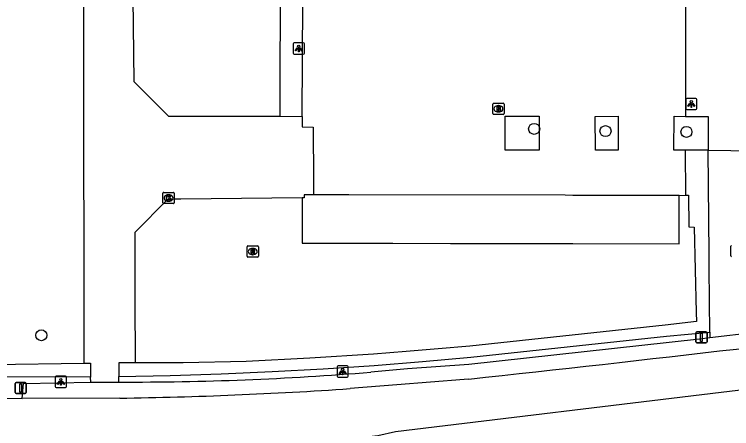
# Model space of a CAD drawing. Extents: x 161477 to 163040, y 383680 to 384868.
# Drawn here: x 161759.8 to 161823.4, y 384034 to 384070.7 of the extents above; entities that cross this region are included whole.
import ezdxf

# ---------------------------------------------------------------- set-up
doc = ezdxf.new("R2010")
doc.units = 0
for name, color, linetype in [('IMGEO_Afsluitpaal', 7, 'Continuous'), ('IMGEO_Boom', 7, 'Continuous'), ('IMGEO_Brandkraan', 7, 'Continuous'), ('IMGEO_Fietspad_gesloten', 7, 'Continuous'), ('IMGEO_Fietspad_open', 7, 'Continuous'), ('IMGEO_Haag', 7, 'Continuous'), ('IMGEO_Kolk', 7, 'Continuous'), ('IMGEO_Lichtpunt', 7, 'Continuous'), ('IMGEO_Parkeervlak_open', 7, 'Continuous'), ('IMGEO_Rijbaan_lokaal_open', 7, 'Continuous'), ('IMGEO_Rioolput', 7, 'Continuous'), ('IMGEO_Verkeersbordpaal', 7, 'Continuous'), ('IMGEO_Voetpad_open', 7, 'Continuous')]:
    doc.layers.add(name, color=color, linetype=linetype)

msp = doc.modelspace()

# ---------------------------------------------------------------- linework, layer by layer
at = {"layer": 'IMGEO_Afsluitpaal'}
for p, q in [((161820.259, 384041.685), (161820.259, 384042.485)), ((161820.259, 384042.485), (161820.259, 384041.685)), ((161820.359, 384042.585), (161821.149, 384042.585)), ((161821.149, 384042.585), (161820.359, 384042.585)), ((161821.249, 384042.485), (161821.249, 384041.685)), ((161821.249, 384041.685), (161821.249, 384042.485)), ((161821.149, 384041.585), (161820.359, 384041.585)), ((161820.359, 384041.585), (161821.149, 384041.585))]:
    msp.add_line(p, q, dxfattribs=at)
msp.add_lwpolyline([(161820.679, 384042.46), (161820.829, 384042.46), (161820.829, 384041.71), (161820.679, 384041.71), (161820.679, 384042.46)], dxfattribs=at)
for centre, start, end in [((161820.359, 384042.485), 90, 180), ((161820.359, 384042.485), 90, 180), ((161821.149, 384042.485), 0, 90), ((161821.149, 384042.485), 360, 90), ((161820.359, 384041.685), 180, 270), ((161820.359, 384041.685), 180, 270), ((161821.149, 384041.685), 270, 0), ((161821.149, 384041.685), 270, 0)]:
    msp.add_arc(centre, 0.1, start, end, dxfattribs=at)
at = {"layer": 'IMGEO_Boom'}
for centre in [(161805.912, 384060.58), (161812.242, 384060.379), (161819.425, 384060.314), (161762.187, 384042.271)]:
    msp.add_circle(centre, 0.489, dxfattribs=at)
at = {"layer": 'IMGEO_Brandkraan'}
for p, q in [((161802.239, 384061.934), (161802.239, 384062.786)), ((161802.314, 384062.86), (161803.166, 384062.86)), ((161802.727, 384062.64), (161802.752, 384062.64)), ((161803.24, 384062.786), (161803.24, 384061.934)), ((161802.75, 384062.08), (161802.725, 384062.08)), ((161803.166, 384061.86), (161802.314, 384061.86))]:
    msp.add_line(p, q, dxfattribs=at)
for points in [[(161802.239, 384061.934), (161802.239, 384062.786)], [(161802.314, 384062.86), (161803.166, 384062.86)], [(161802.587, 384062.56), (161802.587, 384062.16), (161802.8, 384062.16)], [(161802.818, 384062.56), (161802.587, 384062.56)], [(161803.24, 384062.786), (161803.24, 384061.934)], [(161802.766, 384062.479), (161802.712, 384062.479), (161802.712, 384062.403)], [(161802.712, 384062.403), (161802.765, 384062.403)], [(161802.774, 384062.327), (161802.712, 384062.327), (161802.712, 384062.246)], [(161802.712, 384062.246), (161802.774, 384062.246)], [(161803.166, 384061.86), (161802.314, 384061.86)]]:
    msp.add_lwpolyline(points, dxfattribs=at)
for centre, radius, start, end in [((161802.316, 384062.784), 0.0765, 91.55205, 178.44795), ((161802.316, 384062.784), 0.0765, 91.55205, 178.44795), ((161802.822, 384062.415), 0.145, 59.4692, 91.53667), ((161802.847, 384062.462), 0.0922, 285.51372, 58.15012), ((161803.164, 384062.784), 0.0765, 1.55205, 88.44795), ((161803.164, 384062.784), 0.0765, 1.55205, 88.44795), ((161802.316, 384061.936), 0.0765, 181.55205, 268.44795), ((161802.316, 384061.936), 0.0765, 181.55205, 268.44795), ((161802.767, 384062.441), 0.0379, 267.82845, 90.93552), ((161802.775, 384062.286), 0.0404, 269.87594, 90.50774), ((161802.806, 384062.411), 0.251, 268.66757, 293.53466), ((161802.852, 384062.27), 0.105, 301.31148, 78.98903), ((161803.164, 384061.936), 0.0765, 271.55205, 358.44795), ((161803.164, 384061.936), 0.0765, 271.55205, 358.44795)]:
    msp.add_arc(centre, radius, start, end, dxfattribs=at)
for centre, major_axis, ratio, start_param, end_param in [((161802.726, 384062.36), (-0.387, 0.002), 0.722429, 4.712389, 7.853982), ((161802.751, 384062.36), (-0.39, 0.002), 0.717154, 1.570796, 4.712389)]:
    msp.add_ellipse(centre, major_axis=major_axis, ratio=ratio, start_param=start_param, end_param=end_param, dxfattribs=at)
at = {"layer": 'IMGEO_Fietspad_gesloten'}
for points in [[(161782.08, 384032.349), (161789.879, 384033.126), (161791.016, 384033.255), (161792.05, 384033.368), (161793.606, 384033.742), (161822.49, 384037.235), (161847.953, 384040.275), (161896.962, 384046.212)], [(161800.116, 384038.379), (161799.706, 384038.349), (161793.73, 384037.876), (161789.586, 384037.533)], [(161717.868, 384037.79), (161718.339, 384037.771), (161731.73, 384037.243), (161735.001, 384037.114), (161760.483, 384036.666)], [(161769.137, 384036.685), (161760.483, 384036.666)]]:
    msp.add_lwpolyline(points, dxfattribs=at)
for centre, radius, start, end in [((161441.594, 387334.764), 3315.825, 276.207216, 277.032656), ((161762.691, 384439.109), 402.475, 270.91769, 273.83159)]:
    msp.add_arc(centre, radius, start, end, dxfattribs=at)
at = {"layer": 'IMGEO_Fietspad_open'}
for points in [[(161821.363, 384058.691), (161825.37, 384058.621)], [(161821.499, 384042.541), (161821.49, 384043.641), (161821.477, 384044.17), (161821.425, 384049.426), (161821.363, 384058.691)], [(161821.499, 384042.541), (161821.498, 384042.037)], [(161825.55, 384042.509), (161821.498, 384042.037)]]:
    msp.add_lwpolyline(points, dxfattribs=at)
at = {"layer": 'IMGEO_Haag'}
for points in [[(161821.363, 384058.691), (161820.318, 384058.689), (161819.337, 384058.686)], [(161819.366, 384054.691), (161819.619, 384054.712), (161819.623, 384051.889), (161820.094, 384051.851), (161820.287, 384044.301), (161820.307, 384043.503), (161817.54, 384043.179), (161800.192, 384041.315), (161797.382, 384041.056), (161794.57, 384040.818), (161793.107, 384040.702), (161791.644, 384040.593), (161786.006, 384040.233), (161780.364, 384039.936), (161774.78, 384039.82), (161770.523, 384039.839)], [(161769.074, 384038.618), (161773.605, 384038.705), (161778.136, 384038.846), (161782.664, 384039.041), (161787.19, 384039.29), (161791.712, 384039.594), (161796.003, 384039.932), (161800.29, 384040.319), (161817.651, 384042.186), (161821.499, 384042.541)], [(161709.159, 384041.044), (161712.983, 384040.929), (161727.804, 384040.182), (161738.008, 384039.914), (161748.868, 384039.629), (161757.812, 384039.678), (161765.974, 384039.782)], [(161766.559, 384038.55), (161759.129, 384038.577), (161746.35, 384038.751), (161731.47, 384039.163), (161709.172, 384040.189)]]:
    msp.add_lwpolyline(points, dxfattribs=at)
at = {"layer": 'IMGEO_Kolk'}
for p, q in [((161773.049, 384054.947), (161773.901, 384054.947)), ((161772.974, 384054.021), (161772.974, 384054.873)), ((161773.462, 384054.727), (161773.487, 384054.727)), ((161773.975, 384054.873), (161773.975, 384054.021)), ((161773.901, 384053.947), (161773.049, 384053.947)), ((161773.485, 384054.167), (161773.46, 384054.167))]:
    msp.add_line(p, q, dxfattribs=at)
for points in [[(161773.049, 384054.947), (161773.901, 384054.947)], [(161772.974, 384054.021), (161772.974, 384054.873)], [(161773.295, 384054.647), (161773.418, 384054.647), (161773.418, 384054.496), (161773.548, 384054.647), (161773.712, 384054.647), (161773.566, 384054.496), (161773.719, 384054.247), (161773.567, 384054.247), (161773.482, 384054.411), (161773.418, 384054.344), (161773.418, 384054.247), (161773.295, 384054.247), (161773.295, 384054.647)], [(161773.975, 384054.873), (161773.975, 384054.021)], [(161773.901, 384053.947), (161773.049, 384053.947)]]:
    msp.add_lwpolyline(points, dxfattribs=at)
for centre, start, end in [((161773.051, 384054.871), 91.55205, 178.44795), ((161773.051, 384054.871), 91.55205, 178.44795), ((161773.899, 384054.871), 1.55205, 88.44795), ((161773.899, 384054.871), 1.55205, 88.44795), ((161773.051, 384054.023), 181.55205, 268.44795), ((161773.051, 384054.023), 181.55205, 268.44795), ((161773.899, 384054.023), 271.55205, 358.44795), ((161773.899, 384054.023), 271.55205, 358.44795)]:
    msp.add_arc(centre, 0.0765, start, end, dxfattribs=at)
for centre, major_axis, ratio, start_param, end_param in [((161773.461, 384054.447), (-0.387, 0.002), 0.722429, 4.712389, 7.853982), ((161773.486, 384054.447), (-0.39, 0.002), 0.717154, 1.570796, 4.712389)]:
    msp.add_ellipse(centre, major_axis=major_axis, ratio=ratio, start_param=start_param, end_param=end_param, dxfattribs=at)
at = {"layer": 'IMGEO_Lichtpunt'}
for p, q in [((161784.524, 384068.116), (161784.524, 384067.309)), ((161784.524, 384068.116), (161784.524, 384067.309)), ((161785.426, 384068.211), (161784.618, 384068.211)), ((161785.426, 384068.211), (161784.618, 384068.211)), ((161785.52, 384067.309), (161785.52, 384068.116)), ((161785.52, 384067.309), (161785.52, 384068.116)), ((161784.618, 384067.215), (161785.426, 384067.215)), ((161784.618, 384067.215), (161785.426, 384067.215)), ((161819.356, 384063.189), (161819.356, 384062.382)), ((161819.356, 384063.189), (161819.356, 384062.382)), ((161820.258, 384063.284), (161819.45, 384063.284)), ((161820.258, 384063.284), (161819.45, 384063.284)), ((161820.352, 384062.382), (161820.352, 384063.189)), ((161820.352, 384062.382), (161820.352, 384063.189)), ((161819.45, 384062.288), (161820.258, 384062.288)), ((161819.45, 384062.288), (161820.258, 384062.288)), ((161788.423, 384039.456), (161788.423, 384038.649)), ((161788.423, 384039.456), (161788.423, 384038.649)), ((161789.325, 384039.551), (161788.517, 384039.551)), ((161789.325, 384039.551), (161788.517, 384039.551)), ((161789.419, 384038.649), (161789.419, 384039.456)), ((161789.419, 384038.649), (161789.419, 384039.456)), ((161763.416, 384038.541), (161763.416, 384037.734)), ((161763.416, 384038.541), (161763.416, 384037.734)), ((161764.318, 384038.636), (161763.51, 384038.636)), ((161764.318, 384038.636), (161763.51, 384038.636)), ((161764.412, 384037.734), (161764.412, 384038.541)), ((161764.412, 384037.734), (161764.412, 384038.541)), ((161788.517, 384038.555), (161789.325, 384038.555)), ((161788.517, 384038.555), (161789.325, 384038.555)), ((161763.51, 384037.64), (161764.318, 384037.64)), ((161763.51, 384037.64), (161764.318, 384037.64))]:
    msp.add_line(p, q, dxfattribs=at)
for points in [[(161784.898, 384067.78), (161784.937, 384067.752), (161784.749, 384067.49), (161784.711, 384067.517), (161784.898, 384067.78)], [(161785, 384067.732), (161785.047, 384067.732), (161785.047, 384067.41), (161785, 384067.41), (161785, 384067.732)], [(161785.11, 384067.752), (161785.148, 384067.779), (161785.335, 384067.517), (161785.296, 384067.489), (161785.11, 384067.752)], [(161819.73, 384062.853), (161819.769, 384062.825), (161819.581, 384062.563), (161819.543, 384062.59), (161819.73, 384062.853)], [(161819.832, 384062.805), (161819.879, 384062.805), (161819.879, 384062.483), (161819.832, 384062.483), (161819.832, 384062.805)], [(161819.942, 384062.825), (161819.98, 384062.852), (161820.167, 384062.59), (161820.128, 384062.562), (161819.942, 384062.825)], [(161788.797, 384039.12), (161788.836, 384039.092), (161788.648, 384038.83), (161788.61, 384038.857), (161788.797, 384039.12)], [(161788.899, 384039.072), (161788.946, 384039.072), (161788.946, 384038.75), (161788.899, 384038.75), (161788.899, 384039.072)], [(161789.009, 384039.092), (161789.047, 384039.119), (161789.234, 384038.857), (161789.195, 384038.829), (161789.009, 384039.092)], [(161763.79, 384038.205), (161763.829, 384038.177), (161763.641, 384037.915), (161763.603, 384037.942), (161763.79, 384038.205)], [(161763.892, 384038.157), (161763.939, 384038.157), (161763.939, 384037.835), (161763.892, 384037.835), (161763.892, 384038.157)], [(161764.002, 384038.177), (161764.04, 384038.204), (161764.227, 384037.942), (161764.188, 384037.914), (161764.002, 384038.177)]]:
    msp.add_lwpolyline(points, dxfattribs=at)
for centre in [(161785.023, 384067.914), (161819.855, 384062.987), (161788.922, 384039.254), (161763.915, 384038.339)]:
    msp.add_circle(centre, 0.0994, dxfattribs=at)
for centre, start, end in [((161784.618, 384068.116), 90, 180), ((161784.618, 384068.116), 90, 180), ((161785.426, 384068.116), 0, 90), ((161785.426, 384068.116), 0, 90), ((161784.618, 384067.309), 180, 270), ((161784.618, 384067.309), 180, 270), ((161785.426, 384067.309), 270, 0), ((161785.426, 384067.309), 270, 360), ((161819.45, 384063.189), 90, 180), ((161819.45, 384063.189), 90, 180), ((161820.258, 384063.189), 0, 90), ((161820.258, 384063.189), 0, 90), ((161819.45, 384062.382), 180, 270), ((161819.45, 384062.382), 180, 270), ((161820.258, 384062.382), 270, 0), ((161820.258, 384062.382), 270, 360), ((161788.517, 384039.456), 90, 180), ((161788.517, 384039.456), 90, 180), ((161789.325, 384039.456), 0, 90), ((161789.325, 384039.456), 0, 90), ((161763.51, 384038.541), 90, 180), ((161763.51, 384038.541), 90, 180), ((161764.318, 384038.541), 0, 90), ((161764.318, 384038.541), 0, 90), ((161788.517, 384038.649), 180, 270), ((161788.517, 384038.649), 180, 270), ((161789.325, 384038.649), 270, 0), ((161789.325, 384038.649), 270, 360), ((161763.51, 384037.734), 180, 270), ((161763.51, 384037.734), 180, 270), ((161764.318, 384037.734), 270, 0), ((161764.318, 384037.734), 270, 360)]:
    msp.add_arc(centre, 0.0946, start, end, dxfattribs=at)
at = {"layer": 'IMGEO_Parkeervlak_open'}
msp.add_lwpolyline([(161785.324, 384054.458), (161785.326, 384050.438), (161793.387, 384050.427), (161798.487, 384050.421), (161809.345, 384050.406), (161818.764, 384050.393), (161818.77, 384054.643), (161818.77, 384054.684)], dxfattribs=at)
at = {"layer": 'IMGEO_Rijbaan_lokaal_open'}
for points in [[(161785.328, 384061.685), (161785.39, 384071.921)], [(161819.342, 384071.698), (161819.333, 384061.69)], [(161785.328, 384061.685), (161785.332, 384061.174), (161785.335, 384060.747), (161786.312, 384060.73), (161786.314, 384060.157), (161786.32, 384056.534), (161786.323, 384054.998), (161786.323, 384054.862), (161786.323, 384054.721)], [(161803.333, 384061.701), (161806.347, 384061.699), (161806.35, 384058.685), (161803.332, 384058.686), (161803.333, 384061.701)], [(161811.326, 384061.678), (161813.361, 384061.702), (161813.371, 384058.692), (161811.347, 384058.678), (161811.326, 384061.678)], [(161819.337, 384058.686), (161818.306, 384058.684), (161818.323, 384061.698), (161819.333, 384061.69)], [(161819.366, 384054.691), (161819.366, 384054.718), (161819.337, 384058.686)], [(161818.77, 384054.684), (161817.648, 384054.671), (161809.351, 384054.684), (161808.656, 384054.685), (161789.455, 384054.715), (161787.679, 384054.718), (161786.323, 384054.721)], [(161818.77, 384054.684), (161819.366, 384054.691)]]:
    msp.add_lwpolyline(points, dxfattribs=at)
at = {"layer": 'IMGEO_Rioolput'}
for p, q in [((161780.439, 384049.274), (161780.439, 384050.126)), ((161780.514, 384050.2), (161781.366, 384050.2)), ((161780.927, 384049.98), (161780.952, 384049.98)), ((161781.44, 384050.126), (161781.44, 384049.274)), ((161823.36, 384049.312), (161823.36, 384050.164)), ((161781.366, 384049.2), (161780.514, 384049.2)), ((161780.95, 384049.42), (161780.925, 384049.42))]:
    msp.add_line(p, q, dxfattribs=at)
for points in [[(161780.439, 384049.274), (161780.439, 384050.126)], [(161780.514, 384050.2), (161781.366, 384050.2)], [(161781.028, 384049.898), (161780.776, 384049.9), (161780.776, 384049.5)], [(161780.954, 384049.819), (161780.9, 384049.819), (161780.9, 384049.738)], [(161781.44, 384050.126), (161781.44, 384049.274)], [(161823.36, 384049.312), (161823.36, 384050.164)], [(161781.366, 384049.2), (161780.514, 384049.2)], [(161780.776, 384049.5), (161780.9, 384049.5), (161780.9, 384049.662), (161780.911, 384049.662)], [(161780.9, 384049.738), (161780.952, 384049.738)], [(161780.958, 384049.633), (161781.029, 384049.5), (161781.169, 384049.5), (161781.104, 384049.626)]]:
    msp.add_lwpolyline(points, dxfattribs=at)
for centre, radius, start, end in [((161780.516, 384050.124), 0.0765, 91.55205, 178.44795), ((161780.516, 384050.124), 0.0765, 91.55205, 178.44795), ((161780.96, 384049.723), 0.0964, 77.00612, 93.18647), ((161780.974, 384049.78), 0.0378, 276.66336, 79.67722), ((161781.027, 384049.788), 0.109, 350.36119, 89.41601), ((161781.364, 384050.124), 0.0765, 1.55205, 88.44795), ((161781.364, 384050.124), 0.0765, 1.55205, 88.44795), ((161823.437, 384050.162), 0.0765, 91.55205, 178.44795), ((161823.437, 384050.162), 0.0765, 91.55205, 178.44795), ((161780.516, 384049.276), 0.0765, 181.55205, 268.44795), ((161780.516, 384049.276), 0.0765, 181.55205, 268.44795), ((161780.91, 384049.609), 0.0533, 26.02933, 88.69889), ((161780.936, 384049.927), 0.19, 274.7715, 282.96867), ((161781.025, 384049.788), 0.112, 277.58423, 350.98172), ((161781.009, 384049.573), 0.108, 29.51342, 73.79051), ((161781.364, 384049.276), 0.0765, 271.55205, 358.44795), ((161781.364, 384049.276), 0.0765, 271.55205, 358.44795), ((161823.437, 384049.314), 0.0765, 181.55205, 268.44795), ((161823.437, 384049.314), 0.0765, 181.55205, 268.44795)]:
    msp.add_arc(centre, radius, start, end, dxfattribs=at)
for centre, major_axis, ratio, start_param, end_param in [((161780.926, 384049.7), (-0.387, 0.002), 0.722429, 4.712389, 7.853982), ((161780.951, 384049.7), (-0.39, 0.002), 0.717154, 1.570796, 4.712389)]:
    msp.add_ellipse(centre, major_axis=major_axis, ratio=ratio, start_param=start_param, end_param=end_param, dxfattribs=at)
at = {"layer": 'IMGEO_Verkeersbordpaal'}
for p, q in [((161759.852, 384037.193), (161759.852, 384037.993)), ((161759.852, 384037.993), (161759.852, 384037.193)), ((161759.952, 384038.093), (161760.742, 384038.093)), ((161760.742, 384038.093), (161759.952, 384038.093)), ((161760.842, 384037.993), (161760.842, 384037.193)), ((161760.842, 384037.193), (161760.842, 384037.993)), ((161760.742, 384037.093), (161759.952, 384037.093)), ((161759.952, 384037.093), (161760.742, 384037.093))]:
    msp.add_line(p, q, dxfattribs=at)
msp.add_lwpolyline([(161760.272, 384037.968), (161760.422, 384037.968), (161760.422, 384037.218), (161760.272, 384037.218), (161760.272, 384037.968)], dxfattribs=at)
for centre, start, end in [((161759.952, 384037.993), 90, 180), ((161759.952, 384037.993), 90, 180), ((161760.742, 384037.993), 0, 90), ((161760.742, 384037.993), 360, 90), ((161759.952, 384037.193), 180, 270), ((161759.952, 384037.193), 180, 270), ((161760.742, 384037.193), 270, 0), ((161760.742, 384037.193), 270, 0)]:
    msp.add_arc(centre, 0.1, start, end, dxfattribs=at)
at = {"layer": 'IMGEO_Voetpad_open'}
for points in [[(161783.384, 384061.717), (161783.399, 384075.023), (161782.399, 384075.02), (161782.387, 384079.036), (161783.387, 384079.036), (161783.503, 384132.512), (161783.522, 384140.982)], [(161765.974, 384039.782), (161765.975, 384043.686), (161765.975, 384045.484), (161765.94, 384080.732)], [(161770.287, 384074.679), (161770.392, 384064.792), (161773.462, 384061.713), (161783.384, 384061.717)], [(161783.384, 384061.717), (161785.328, 384061.685)], [(161819.333, 384061.69), (161821.338, 384061.673), (161821.363, 384058.691)], [(161785.324, 384054.458), (161774.563, 384054.35), (161773.422, 384054.349), (161770.467, 384051.387), (161770.494, 384045.528), (161770.523, 384039.839)], [(161786.323, 384054.721), (161786.222, 384054.721), (161785.503, 384054.722), (161785.495, 384054.467), (161785.324, 384054.458)], [(161821.498, 384042.037), (161820.581, 384041.931), (161800.103, 384039.686), (161794.674, 384039.29), (161791.431, 384039)], [(161765.974, 384039.782), (161766.544, 384039.787), (161766.547, 384039.507), (161766.554, 384039.013), (161766.559, 384038.55)], [(161770.523, 384039.839), (161769.962, 384039.821), (161769.072, 384039.818), (161769.072, 384039.534), (161769.072, 384038.934), (161769.074, 384038.618)], [(161766.564, 384038.097), (161766.559, 384038.55)], [(161769.074, 384038.118), (161769.074, 384038.618)], [(161760.483, 384036.666), (161760.598, 384038.002), (161766.564, 384038.097)], [(161766.564, 384038.097), (161769.074, 384038.118)]]:
    msp.add_lwpolyline(points, dxfattribs=at)
msp.add_arc((161769.9, 384300.981), 262.864, 269.82001, 274.69837, dxfattribs=at)

doc.saveas('drawing.dxf')
